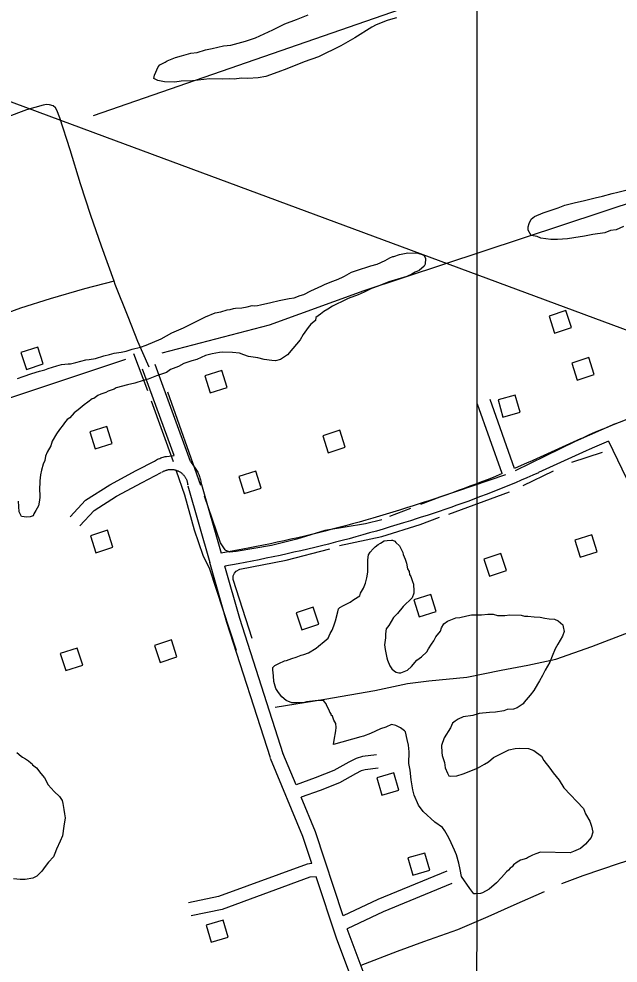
# Model space of a CAD drawing. Extents: x 3250478 to 3288318, y 788638 to 816472.
# Drawn here: x 3269327 to 3270672, y 796691 to 798809 of the extents above; entities that cross this region are included whole.
import ezdxf

# ---------------------------------------------------------------- set-up
doc = ezdxf.new("R2010")
doc.units = 0
for name, color, linetype in [('V-BLDG-OTLN', 7, 'Continuous'), ('V-DTCH-CNTR', 7, 'Continuous'), ('V-GRID-MAJR', 7, 'Continuous'), ('V-ROAD-CNTR', 7, 'Continuous'), ('V-SITE-VEGE', 7, 'Continuous'), ('V-TOPO-SHOR', 7, 'Continuous'), ('V-UTIL-LINE', 7, 'Continuous')]:
    doc.layers.add(name, color=color, linetype=linetype)

msp = doc.modelspace()

# ---------------------------------------------------------------- linework, layer by layer
at = {"layer": 'V-BLDG-OTLN'}
for points in [[(3270567.5, 798116.5), (3270555.1, 798154.6), (3270517.1, 798142.2), (3270529.4, 798104.2)], [(3269381.9, 798035), (3269369.5, 798073), (3269331.5, 798060.7), (3269343.8, 798022.6)], [(3270618.4, 798011.2), (3270606.1, 798049.3), (3270568, 798036.9), (3270580.4, 797998.9)], [(3269794.6, 797982.3), (3269782.3, 798020.4), (3269744.2, 798008), (3269756.6, 797970)], [(3270413.5, 797915.8), (3270452, 797926.7), (3270441.1, 797965.2), (3270402.6, 797954.3)], [(3269536.5, 797856.6), (3269524.1, 797894.7), (3269486.1, 797882.3), (3269498.4, 797844.3)], [(3270059.6, 797848.1), (3270047.3, 797886.2), (3270009.2, 797873.8), (3270021.6, 797835.8)], [(3269871.1, 797756.4), (3269858.7, 797794.5), (3269820.7, 797782.1), (3269833, 797744.1)], [(3269537.9, 797623.8), (3269525.6, 797661.9), (3269487.5, 797649.5), (3269499.9, 797611.5)], [(3270625.2, 797613.7), (3270612.9, 797651.8), (3270574.8, 797639.4), (3270587.2, 797601.4)], [(3270421.4, 797571.3), (3270409.1, 797609.3), (3270371, 797597), (3270383.3, 797558.9)], [(3270251.5, 797517.8), (3270213.3, 797505.9), (3270225.2, 797467.7), (3270263.4, 797479.6)], [(3270000, 797451), (3269987.7, 797489.1), (3269949.6, 797476.8), (3269962, 797438.7)], [(3269681.9, 797377.6), (3269669.6, 797415.7), (3269631.5, 797403.3), (3269643.9, 797365.3)], [(3269470.4, 797359.2), (3269458.1, 797397.3), (3269420, 797385), (3269432.4, 797346.9)], [(3270130.2, 797106.1), (3270141.4, 797067.7), (3270179.8, 797078.9), (3270168.7, 797117.3)], [(3270200.1, 796926.5), (3270211.2, 796888.1), (3270249.6, 796899.2), (3270238.5, 796937.6)], [(3269796.7, 796748.8), (3269785.5, 796787.2), (3269747.1, 796776), (3269758.3, 796737.6)]]:
    msp.add_lwpolyline(points, close=True, dxfattribs=at)
at = {"layer": 'V-DTCH-CNTR'}
msp.add_lwpolyline([(3269540.8, 798220.4), (3269474.4, 798203.2), (3269397.6, 798181.4), (3269330.7, 798160.3), (3269266.8, 798136.9), (3269221.8, 798121.3), (3269205, 798120.4), (3269185.8, 798126.6), (3269169.8, 798142.6), (3269132.6, 798212.2)], dxfattribs=at)
at = {"layer": 'V-GRID-MAJR'}
msp.add_spline([(3270354.6, 794018.1), (3270356.3, 800076.8), (3270358.1, 806138.9), (3270359.9, 812201.1), (3270359.9, 812204.5)], degree=3, dxfattribs=at)
at = {"layer": 'V-ROAD-CNTR'}
for points in [[(3269619.4, 798027.4), (3269594.1, 798085.3), (3269572, 798140.9), (3269543.5, 798212.9), (3269540.8, 798220.4), (3269512.4, 798299.3), (3269488.4, 798368), (3269465.6, 798438.8), (3269442.1, 798515.2), (3269419.2, 798587.4), (3269412.5, 798604.8), (3269409.1, 798609.5), (3269403.9, 798613.9), (3269396.1, 798616.4), (3269389.4, 798617.4), (3269381.3, 798615.8), (3269343.9, 798605), (3269257.9, 798573.2)], [(3269712.5, 797815.9), (3269632.8, 798033.5)], [(3269675.5, 797829.9), (3269604.6, 798023.2)], [(3270412.1, 797788.8), (3270356.7, 797944.9)], [(3270439.8, 797800.3), (3270385, 797954.9)], [(3270792.5, 797946.8), (3270780, 797942.6), (3270767.5, 797938.3), (3270755, 797933.9), (3270742.5, 797929.5), (3270730.1, 797925), (3270717.6, 797920.4), (3270705.3, 797915.7), (3270692.9, 797910.9), (3270680.6, 797906.1), (3270668.3, 797901.2), (3270656, 797896.3), (3270643.7, 797891.2), (3270631.5, 797886.1), (3270619.4, 797880.9), (3270607.2, 797875.7), (3270595.1, 797870.3), (3270588.1, 797867.2)], [(3270588, 797867.1), (3270480.9, 797818.4)], [(3270650.8, 797861.8), (3270619.2, 797848.2), (3270607.3, 797842.9), (3270600.3, 797839.8)], [(3270650.8, 797861.8), (3270680.2, 797799.3), (3270777.8, 797600.4), (3270859, 797422.9)], [(3270600.4, 797839.8), (3270493.4, 797791.1)], [(3269442, 797691.7), (3269476.3, 797729.3), (3269531.4, 797764), (3269590.1, 797795.8), (3269633, 797817.9)], [(3269631.8, 797817.2), (3269633.8, 797818.4), (3269636, 797819.8), (3269638.4, 797821), (3269640.7, 797822.2), (3269643.2, 797823.2), (3269645.6, 797824.2), (3269648.1, 797825), (3269650.6, 797825.8), (3269653.2, 797826.5), (3269655.7, 797827), (3269658.3, 797827.5), (3269675.5, 797829.9)], [(3269712.5, 797815.9), (3269724.6, 797798.7), (3269726.1, 797796.5), (3269727.4, 797794.3), (3269728.7, 797791.9), (3269729.8, 797789.6), (3269730.9, 797787.2), (3269731.9, 797784.7), (3269732.7, 797782.2), (3269733.5, 797779.7), (3269734.2, 797777.2), (3269734.8, 797774.6), (3269735.3, 797772), (3269735.6, 797769.4), (3269735.9, 797767), (3269735.9, 797766.7)], [(3270481.1, 797818.4), (3270468.3, 797812.8), (3270439.8, 797800.3)], [(3269648, 797791.9), (3269649.4, 797792.8), (3269650.7, 797793.6), (3269652, 797794.3), (3269653.3, 797794.9), (3269654.6, 797795.5), (3269656, 797796), (3269657.4, 797796.5), (3269658.8, 797796.9), (3269660.2, 797797.3), (3269661.6, 797797.6), (3269663, 797797.9), (3269664.5, 797798.1), (3269665.9, 797798.2), (3269667.4, 797798.3), (3269668.8, 797798.3), (3269670.3, 797798.3), (3269671.8, 797798.2), (3269673.2, 797798.1), (3269674.6, 797797.9), (3269676.1, 797797.6), (3269677.5, 797797.3), (3269678.9, 797797), (3269680.3, 797796.5), (3269681.7, 797796.1), (3269683.1, 797795.5), (3269684.4, 797795), (3269685.7, 797794.3), (3269687, 797793.6), (3269688.3, 797792.9), (3269689.5, 797792.1), (3269690.7, 797791.3), (3269691.8, 797790.4), (3269693, 797789.5), (3269694.1, 797788.5), (3269695.1, 797787.5), (3269696.1, 797786.5), (3269697.1, 797785.4), (3269698, 797784.3), (3269698.9, 797783.1), (3269699.8, 797781.9), (3269700.6, 797780.7), (3269701.3, 797779.5), (3269702, 797778.2), (3269702.6, 797776.9), (3269703.2, 797775.5), (3269703.8, 797774.2), (3269704.3, 797772.8), (3269704.7, 797771.4), (3269705.1, 797770), (3269705.4, 797768.6), (3269705.7, 797767.1), (3269705.9, 797765.7), (3269706, 797764.1), (3269706, 797764.2)], [(3269464.2, 797671.5), (3269495.7, 797706.1), (3269546.5, 797738.1), (3269604.1, 797769.3), (3269646.8, 797791.2)], [(3270412.1, 797788.8), (3270391.3, 797780.5), (3270378.4, 797775.3), (3270365.4, 797770.3), (3270352.4, 797765.3), (3270339.4, 797760.4), (3270326.3, 797755.5), (3270313.2, 797750.8), (3270300.1, 797746.1), (3270287, 797741.5), (3270273.8, 797737), (3270260.7, 797732.5), (3270247.4, 797728.1), (3270234.2, 797723.8), (3270220.9, 797719.6), (3270212, 797716.8)], [(3270493.2, 797791), (3270480.4, 797785.3), (3270467.5, 797779.7), (3270454.5, 797774.1), (3270441.5, 797768.6), (3270428.5, 797763.2), (3270415.5, 797757.9), (3270402.4, 797752.6), (3270389.3, 797747.4), (3270376.2, 797742.3), (3270363.1, 797737.2), (3270349.9, 797732.3), (3270336.7, 797727.4), (3270323.4, 797722.6), (3270310.1, 797717.8), (3270296.9, 797713.2), (3270283.5, 797708.6), (3270270.2, 797704.1), (3270256.8, 797699.6), (3270243.4, 797695.3), (3270230, 797691), (3270220.9, 797688.1)], [(3269706.5, 797761.3), (3269755.5, 797589.2)], [(3269735.4, 797769.5), (3269780.8, 797610.1)], [(3270211.9, 797716.7), (3270196.8, 797711.9), (3270181.7, 797707.1), (3270166.7, 797702.5), (3270151.6, 797697.9), (3270136.4, 797693.4), (3270121.3, 797688.9), (3270106.1, 797684.6), (3270090.9, 797680.3), (3270075.7, 797676.1), (3270060.4, 797671.9), (3270045.2, 797667.9), (3270029.9, 797663.9), (3270014.6, 797660), (3269999.3, 797656.2), (3269984, 797652.4), (3269968.6, 797648.7), (3269953.2, 797645.1), (3269937.8, 797641.6), (3269922.4, 797638.2), (3269907, 797634.8), (3269891.5, 797631.5), (3269876.1, 797628.3), (3269860.6, 797625.2), (3269845.1, 797622.1), (3269829.6, 797619.2), (3269780.8, 797610.1)], [(3270221, 797688.2), (3270205.9, 797683.3), (3270190.7, 797678.5), (3270175.5, 797673.8), (3270160.2, 797669.2), (3270144.9, 797664.6), (3270129.6, 797660.1), (3270114.3, 797655.7), (3270099, 797651.4), (3270083.6, 797647.1), (3270068.2, 797642.9), (3270052.8, 797638.9), (3270037.4, 797634.8), (3270022, 797630.9), (3270006.5, 797627), (3269991, 797623.2), (3269975.5, 797619.5), (3269960, 797615.9), (3269944.4, 797612.4), (3269928.9, 797608.9), (3269913.3, 797605.5), (3269897.7, 797602.2), (3269882.1, 797598.9), (3269866.5, 797595.8), (3269850.8, 797592.7), (3269835.2, 797589.7), (3269819.5, 797586.8), (3269789, 797581.3)], [(3269891.8, 797150.9), (3269794, 797454.9), (3269755.6, 797589.2)], [(3269920.3, 797160.1), (3269822.7, 797463.6), (3269789, 797581.3)], [(3269949.2, 797090.4), (3269919.9, 797161.3)], [(3270129.7, 797157.8), (3270098.1, 797154), (3270083.8, 797150), (3270067.9, 797141.1), (3270033.9, 797122.4), (3269992.4, 797106), (3269949.2, 797090.4)], [(3269984.7, 796913.8), (3269964.7, 796974.3), (3269892.2, 797149.8)], [(3270133.3, 797128), (3270104, 797124.5), (3270095.3, 797122.1), (3270082.5, 797114.9), (3270046.7, 797095.2), (3270003, 797077.9), (3269960.7, 797062.6)], [(3270054.9, 796796.8), (3269992.8, 796984.8), (3269960.7, 797062.6)], [(3269984.7, 796913.8), (3269973.8, 796912.8), (3269775.3, 796839.8), (3269707.9, 796825.9)], [(3269994.3, 796884.5), (3269980.4, 796883.3), (3269783.6, 796810.9), (3269714, 796796.5)], [(3270152.1, 796470.8), (3270076.6, 796648.8), (3270039.9, 796746.4), (3269994.3, 796884.5)], [(3270287.6, 796897), (3270132.5, 796833.4), (3270054.9, 796796.8)], [(3270299, 796869.2), (3270144.6, 796805.9), (3270063.9, 796767.8)], [(3270179.8, 796482.5), (3270104.5, 796659.9), (3270063.9, 796767.8)]]:
    msp.add_lwpolyline(points, dxfattribs=at)
at = {"layer": 'V-SITE-VEGE'}
for points in [[(3270174.5, 798811.8), (3270161.2, 798807.9), (3270153.5, 798805.9), (3270129, 798795.7), (3270119, 798790.6), (3270080.9, 798766.5), (3270049.6, 798748.9), (3269999.4, 798724.1), (3269967.2, 798713.1), (3269928.3, 798696.8), (3269908.3, 798689.7), (3269881.6, 798679.6), (3269864, 798676.9), (3269840.9, 798675.4), (3269826.6, 798675.9), (3269810.1, 798674.2), (3269799.1, 798674.6), (3269783.7, 798674), (3269755.2, 798674.9), (3269716.7, 798670.6), (3269691.4, 798669.2), (3269677.1, 798667.5), (3269654, 798668.2), (3269638.7, 798670.9), (3269630.1, 798675.6), (3269631.5, 798683.2), (3269639.7, 798701.6), (3269643.2, 798705.9), (3269655.4, 798712.1), (3269659.9, 798715.3), (3269678.8, 798722.3), (3269692.1, 798726.3), (3269713.2, 798732.2), (3269727.5, 798733.9), (3269746.3, 798739.9), (3269760.7, 798742.8), (3269786.1, 798748.5), (3269802.6, 798750.2), (3269835.9, 798759), (3269858.1, 798767.1), (3269897, 798784.5), (3269923.8, 798797.9), (3269950.5, 798808), (3269976.1, 798818.2)], [(3270684.2, 798343.3), (3270667.5, 798336.1), (3270655.4, 798334.3), (3270642, 798329.2), (3270615.6, 798325.7), (3270596.8, 798321.9), (3270572.5, 798318.3), (3270558.2, 798315.5), (3270536.2, 798314), (3270520.8, 798314.5), (3270499, 798317.4), (3270490.3, 798320.9), (3270477.2, 798323.5), (3270469.9, 798334.8), (3270470.1, 798342.4), (3270472.6, 798350), (3270477.3, 798359.8), (3270484.1, 798366.1), (3270504.1, 798374.3), (3270537.4, 798385.3), (3270552.9, 798391.4), (3270576.2, 798397.2), (3270593.9, 798401), (3270620.4, 798407.9), (3270637, 798411.7), (3270659.1, 798417.6), (3270671.3, 798420.5), (3270692.3, 798425.3)], [(3269324.3, 798002.6), (3269336.5, 798006.6), (3269356.4, 798013.7), (3269373.1, 798018.6), (3269385.2, 798021.5), (3269393, 798024.6), (3269411.9, 798030.6), (3269422.9, 798033.5), (3269437.3, 798035.2), (3269442.7, 798035.1), (3269454.9, 798038), (3269477.1, 798043.9), (3269484.8, 798044.7), (3269499.1, 798047.5), (3269518, 798053.5), (3269530.1, 798056.4), (3269541.2, 798059.4), (3269556.6, 798061.1), (3269567.7, 798064), (3269581, 798068), (3269599.8, 798072.8), (3269613.1, 798076.8), (3269646.5, 798091.1), (3269670, 798104.6), (3269696.7, 798115.8), (3269731.3, 798133.4), (3269745.8, 798140.6), (3269768, 798149.8), (3269780.2, 798151.6), (3269794.6, 798156.6), (3269801.2, 798157.5), (3269809, 798159.4), (3269813.4, 798160.4), (3269827.7, 798161), (3269839.8, 798162.9), (3269850.9, 798165.8), (3269855.3, 798165.7), (3269863, 798166.5), (3269869.6, 798167.4), (3269892.8, 798173.2), (3269911.6, 798177), (3269933.7, 798181.8), (3269944.8, 798183.6), (3269958.1, 798188.7), (3269966.9, 798190.6), (3269982.6, 798198.9), (3270007.1, 798210.2), (3270014.9, 798214.3), (3270031.5, 798220.4), (3270043.8, 798225.5), (3270054.9, 798230.6), (3270058.2, 798231.6), (3270068.3, 798237.9), (3270073.9, 798241), (3270085, 798245), (3270117.2, 798255), (3270131.6, 798258.9), (3270149.4, 798267.1), (3270159.5, 798273.4), (3270166.2, 798276.4), (3270168.4, 798276.4), (3270181.7, 798280.3), (3270200.4, 798284.1), (3270222.4, 798283.4), (3270226.7, 798282.2), (3270232.2, 798280.9), (3270236.5, 798278.6), (3270239.6, 798271.9), (3270239.1, 798258.7), (3270236.8, 798254.4), (3270225.5, 798244.9), (3270216.6, 798240.8), (3270208.8, 798236.6), (3270197.6, 798231.5), (3270157.8, 798219.6), (3270133.3, 798209.4), (3270118.8, 798204.4), (3270102.1, 798196.2), (3270088.7, 798190), (3270066.5, 798181.9), (3270054.3, 798175.7), (3270038.7, 798168.6), (3270030.8, 798164.4), (3270020.8, 798158.2), (3270011.8, 798153), (3270003.9, 798146.6)], [(3270003.9, 798146.6), (3269993.8, 798139.3), (3269992.5, 798132.7), (3269982.4, 798124.3), (3269976.6, 798116.8), (3269965.1, 798100.7), (3269958.2, 798088.8), (3269942.2, 798069.6), (3269929.7, 798055.7), (3269914, 798045.2), (3269902.9, 798042.3), (3269895.2, 798042.5), (3269877.8, 798045.3), (3269863.6, 798049), (3269842.8, 798051.9), (3269832, 798055.5), (3269822.2, 798059.1), (3269806.9, 798060.7)], [(3269806.9, 798060.7), (3269785, 798061.4), (3269777.3, 798060.6), (3269760.7, 798057.8), (3269746.3, 798053.9), (3269726.3, 798044.7), (3269715.2, 798041.7), (3269697.4, 798035.7), (3269685.2, 798029.5), (3269667.4, 798022.4), (3269658.4, 798016.1), (3269636.2, 798008), (3269617.3, 798000.9), (3269606.2, 797998), (3269587.4, 797992), (3269570.8, 797988.2), (3269545.3, 797981.3), (3269540.8, 797978.1), (3269527.5, 797974.2), (3269521.9, 797971.1), (3269510.8, 797967), (3269504.1, 797964), (3269495.2, 797957.7), (3269491.8, 797956.7), (3269481.7, 797949.3), (3269473.8, 797943), (3269460.3, 797932.4), (3269451.3, 797925), (3269441.1, 797914.4), (3269435.5, 797910.2), (3269429.7, 797902.7), (3269426.3, 797898.4), (3269418.3, 797887.7), (3269411.4, 797878), (3269402.1, 797861.8), (3269398.4, 797851), (3269390.3, 797837), (3269386.7, 797828.3), (3269385.3, 797818.5), (3269381.7, 797809.8), (3269378, 797796.8), (3269375.5, 797785.9), (3269374, 797772.7), (3269373.3, 797750.8), (3269374.1, 797743.1), (3269373.9, 797735.4), (3269372.4, 797724.5), (3269371.1, 797716.9), (3269365.2, 797706.1), (3269360.6, 797698.5), (3269359.4, 797694.2), (3269352.7, 797692.2), (3269345, 797691.3), (3269333, 797692.8), (3269327.8, 797702.9), (3269326.4, 797727.1)], [(3270071, 797500.1), (3270078.9, 797506.5), (3270092.4, 797514.8), (3270093.6, 797520.3), (3270100.6, 797532.1), (3270105.3, 797542.9), (3270107.9, 797554.9), (3270110.5, 797568), (3270110.7, 797573.5), (3270110, 797585.6), (3270110.3, 797595.5), (3270111.8, 797606.4), (3270115.3, 797612.9), (3270122.1, 797620.3), (3270126.6, 797624.6), (3270133.4, 797629.9), (3270139, 797633), (3270146.8, 797638.2), (3270153.4, 797639.1), (3270163.3, 797639.9), (3270165.5, 797639.8), (3270170.9, 797637.4), (3270173, 797634.1), (3270181.6, 797627.2), (3270188.8, 797611.6), (3270189.7, 797607.2), (3270193.8, 797597.2), (3270196.8, 797588.3), (3270199.7, 797575), (3270202.8, 797569.5), (3270203.7, 797562.8), (3270206.8, 797558.4), (3270210.9, 797547.2), (3270212.8, 797540.6), (3270213.4, 797525.2), (3270213.3, 797520.8), (3270209.7, 797510), (3270189.3, 797490.9), (3270176.7, 797474.8), (3270167.6, 797466.3), (3270157.2, 797448), (3270151.5, 797440.5), (3270150, 797429.6), (3270149.7, 797420.8), (3270148.1, 797404.4), (3270148.9, 797394.5), (3270152.7, 797375.7), (3270154.7, 797370.1), (3270159.8, 797357.9), (3270164, 797351.2), (3270170.4, 797345.5), (3270173.6, 797343.2)], [(3270564.5, 796937.7), (3270497.6, 796939.8), (3270487.6, 796935.8), (3270479.8, 796932.7), (3270470.9, 796928.6), (3270466.4, 796925.5), (3270453.1, 796921.5), (3270445.3, 796917.4), (3270437.4, 796911), (3270434, 796906.7), (3270429.5, 796903.6), (3270426.1, 796899.3), (3270421.6, 796895.1), (3270410.2, 796882.3), (3270398.8, 796870.6), (3270383, 796856.8), (3270367.4, 796848.5), (3270362.9, 796846.5), (3270351.9, 796845.7), (3270348.6, 796845.8), (3270339.2, 796858.2), (3270320.3, 796885.1), (3270317.5, 796900.6), (3270314.6, 796915), (3270309.7, 796933.8), (3270304.6, 796943.8), (3270297.4, 796960.5), (3270292.3, 796971.7), (3270282.9, 796987.3), (3270277.7, 796995.2), (3270260.5, 797006.7), (3270234.9, 797030.6), (3270224.4, 797045.2), (3270214.1, 797067.5), (3270211.2, 797079.6), (3270207.6, 797101.7), (3270205, 797123.7), (3270202.1, 797138.1), (3270203, 797164.4), (3270201.3, 797179.8), (3270198.4, 797192), (3270194.6, 797209.7), (3270192.4, 797212), (3270183.9, 797218.8), (3270173, 797223.6), (3270163.2, 797226.1), (3270151, 797219.9), (3270138.8, 797215.9), (3270116.5, 797205.6), (3270100.9, 797199.5), (3270094.3, 797198.6), (3270033.4, 797180.8), (3270034.8, 797190.7), (3270038.7, 797211.4), (3270039, 797219.1), (3270038.2, 797227.9), (3270034, 797235.7), (3270031, 797244.6), (3270027.8, 797246.9), (3270027.9, 797250.2), (3270024.7, 797253.5), (3270023.8, 797258), (3270018.6, 797268), (3270016.5, 797272.5), (3270013.4, 797277), (3270011.3, 797279.2), (3269999.2, 797279.6), (3269972.8, 797277.2), (3269968.3, 797275.1), (3269950.8, 797274.6), (3269939.8, 797274.9), (3269926.8, 797279.7), (3269917.1, 797287.7), (3269909.8, 797297.8), (3269903.5, 797306.8), (3269899.6, 797322.3), (3269898.9, 797335.5), (3269897.1, 797348.7), (3269897.3, 797354.2), (3269901.8, 797358.5), (3269910.8, 797362.6), (3269923, 797368.8), (3269927.5, 797369.7), (3269939.7, 797373.7), (3269949.6, 797376.7), (3269960.8, 797381.8), (3269966.3, 797382.8), (3269977.4, 797386.8), (3269994.2, 797397.2), (3269999.8, 797401.4), (3270012.2, 797412), (3270021.2, 797419.4), (3270026, 797430.2), (3270030.6, 797437.8), (3270034.2, 797447.5), (3270037.9, 797458.4), (3270042.9, 797479.1), (3270044.2, 797485.6), (3270047.6, 797488.8), (3270055.4, 797493), (3270071, 797500.1)], [(3270173.6, 797343.2), (3270180.1, 797341.9), (3270184.5, 797341.7), (3270199, 797347.9), (3270208, 797356.3), (3270220.5, 797370.2), (3270230.7, 797377.6), (3270243.1, 797389.2), (3270246.6, 797395.7), (3270253.5, 797406.5), (3270258.2, 797414), (3270262.8, 797422.6), (3270273.1, 797435.5), (3270275.6, 797443.1), (3270281.3, 797451.7), (3270289.2, 797458), (3270308.1, 797465.1), (3270316.9, 797465.9), (3270332.4, 797469.8), (3270343.4, 797471.7), (3270365.4, 797472), (3270379.7, 797473.8), (3270391.8, 797473.4), (3270401.6, 797470.9), (3270407.1, 797470.7), (3270418, 797470.4), (3270429.1, 797472.2), (3270454.3, 797471.4), (3270461.9, 797469), (3270469.6, 797468.7), (3270483.8, 797467.2), (3270497, 797466.7), (3270507.9, 797464.2), (3270517.7, 797462.8), (3270529.7, 797462.4), (3270537.3, 797458.9), (3270548, 797449.7), (3270549, 797445.3), (3270550.8, 797434.3), (3270547.2, 797424.5), (3270536.7, 797406.2), (3270530.9, 797395.4), (3270523.8, 797379.2), (3270519, 797366.1), (3270508.5, 797347.8), (3270502.6, 797335.9), (3270495.7, 797324.1), (3270491, 797316.5), (3270482.9, 797302.5), (3270474.9, 797291.8), (3270461.2, 797275.8), (3270458.9, 797272.6), (3270445.4, 797263.1), (3270437.6, 797260.1), (3270423.4, 797259.4), (3270415.6, 797256.4), (3270396.8, 797253.7), (3270383.6, 797253), (3270360.5, 797250.5), (3270346.1, 797246.5), (3270324, 797242.9), (3270312.9, 797237.7), (3270306.2, 797233.6), (3270300.6, 797229.3), (3270295.8, 797218.5), (3270281.9, 797195.9), (3270275.9, 797178.5), (3270276.5, 797163.2), (3270277.4, 797156.5), (3270282.4, 797141), (3270284.2, 797128.9), (3270289.3, 797116.7), (3270292.4, 797111.1), (3270296.7, 797109.8), (3270309.9, 797110.5), (3270324.3, 797115.5), (3270356.6, 797127.7), (3270372.2, 797137), (3270381.2, 797142.2), (3270392.5, 797151.8), (3270427.1, 797169.3), (3270441.4, 797172.1), (3270450.2, 797173), (3270471.1, 797172.3), (3270483, 797167.5), (3270500.1, 797154.9), (3270505.3, 797144.9), (3270519, 797127.9), (3270526.4, 797117.8), (3270540.1, 797100.9), (3270550.6, 797084.1), (3270594.1, 797037.7), (3270599.2, 797025.5), (3270608.5, 797008.7), (3270612.5, 796997.6), (3270615.4, 796984.4), (3270611.7, 796972.4), (3270599.2, 796957.4), (3270587.9, 796947.9), (3270572.3, 796940.7), (3270564.5, 796937.7)], [(3269322.6, 797163), (3269332.2, 797155), (3269335.4, 797152.7), (3269341.9, 797149.2), (3269348.4, 797144.6), (3269353.7, 797140), (3269356.9, 797137.7), (3269357.9, 797135.5), (3269366.5, 797128.7), (3269376, 797116.3), (3269384.4, 797106.1), (3269392.7, 797090.5)], [(3269392.7, 797090.5), (3269406.5, 797075.8), (3269418.2, 797064.4), (3269424.5, 797055.4), (3269425.4, 797048.8), (3269428.3, 797035.6), (3269429.1, 797025.7), (3269431, 797016.8), (3269428.2, 796998.2), (3269425.3, 796976.4), (3269419.4, 796964.5), (3269411.2, 796946.1), (3269407.5, 796936.3), (3269405.1, 796928.7), (3269393.8, 796917), (3269385.8, 796907.4), (3269378.8, 796896.6), (3269367.5, 796886), (3269358.6, 796880.8), (3269340.9, 796878.1), (3269330, 796878.5), (3269314.6, 796880)]]:
    msp.add_lwpolyline(points, dxfattribs=at)
at = {"layer": 'V-TOPO-SHOR'}
for p, q in [((3269494.3, 798592.2), (3270725.5, 799019.4)), ((3269616.5, 797974.9), (3269584.8, 798057.8)), ((3269735.8, 797762.2), (3269661.3, 797971.7)), ((3269674.3, 797815.4), (3269624.9, 797951.5)), ((3270568.5, 797814.3), (3270637.3, 797837.4)), ((3270458.8, 797761.9), (3270527.2, 797795.4)), ((3270292.5, 797698.1), (3270428.6, 797747.7)), ((3270206.2, 797710.6), (3270158.7, 797692.8))]:
    msp.add_line(p, q, dxfattribs=at)
for points in [[(3273123.9, 800882.5), (3273172, 800723.4), (3272419.8, 799692.2), (3272501.8, 799619.9), (3272641.5, 799513.8), (3272708.9, 799446.3), (3272839.1, 799378.8), (3272935.4, 799229.3), (3272916.1, 799157.1), (3272120.8, 798887.4), (3271537.5, 798694.8), (3270814.5, 798434.7), (3270101.1, 798198.7), (3269889, 798121.7), (3269648, 798059.1)], [(3269566.1, 798044.7), (3267830.8, 797466.8), (3267512.7, 797317.5), (3267353.6, 797279), (3267161, 797886.3), (3267117.7, 798098.4)], [(3270665.7, 797900.8), (3270575.9, 797860.9), (3270441.1, 797795.3)], [(3269815.2, 797392.1), (3269756, 797574.4), (3269740.4, 797605.3), (3269720.9, 797662), (3269699.2, 797740.9), (3269680.8, 797794.4)], [(3270419.3, 797786.3), (3270272.1, 797735.7), (3270228.6, 797719.6)], [(3270141.9, 797685.4), (3270105.2, 797676.4), (3270013.7, 797661), (3269951, 797641.5), (3269894.4, 797627.4), (3269814.6, 797614.3), (3269800.8, 797612.7), (3269797.5, 797613.8), (3269791.8, 797616.6), (3269789.8, 797617.8), (3269779.4, 797633.7), (3269743.4, 797738.5)], [(3270046.7, 797627.6), (3270141.4, 797647.5), (3270227.5, 797674.7), (3270271.3, 797691.2)], [(3269850.6, 797418.7), (3269808.1, 797551.4), (3269808.4, 797559.4), (3269811, 797565.3), (3269814.5, 797569.7), (3269822.8, 797574.3), (3269927.1, 797594.7), (3270025.3, 797620.3)], [(3269902.5, 797265.2), (3270014, 797282.9), (3270126, 797302.6), (3270199.3, 797318.1), (3270247.6, 797324.3), (3270332.6, 797332.5), (3270409.3, 797347.8), (3270469.6, 797359.1), (3270532.1, 797372.6), (3270613.3, 797401.3), (3270697, 797433.5), (3270774.5, 797460.4), (3270817.9, 797474.9)], [(3270546.1, 796869.1), (3270593.6, 796887.2), (3270675.4, 796914.7), (3270769.2, 796944.3), (3270820.4, 796959.4), (3270873.1, 796975.4)], [(3270095.4, 796685.8), (3270176.8, 796717.1), (3270236.4, 796739.2), (3270312, 796766), (3270380.4, 796794.9), (3270438.7, 796821.3), (3270507.2, 796851.6)]]:
    msp.add_lwpolyline(points, dxfattribs=at)
at = {"layer": 'V-UTIL-LINE'}
msp.add_lwpolyline([(3271779.1, 797708), (3269520, 798544.3), (3266561, 799643.4), (3262119.9, 801273.8), (3257978.5, 802819)], dxfattribs=at)

doc.saveas('drawing.dxf')
